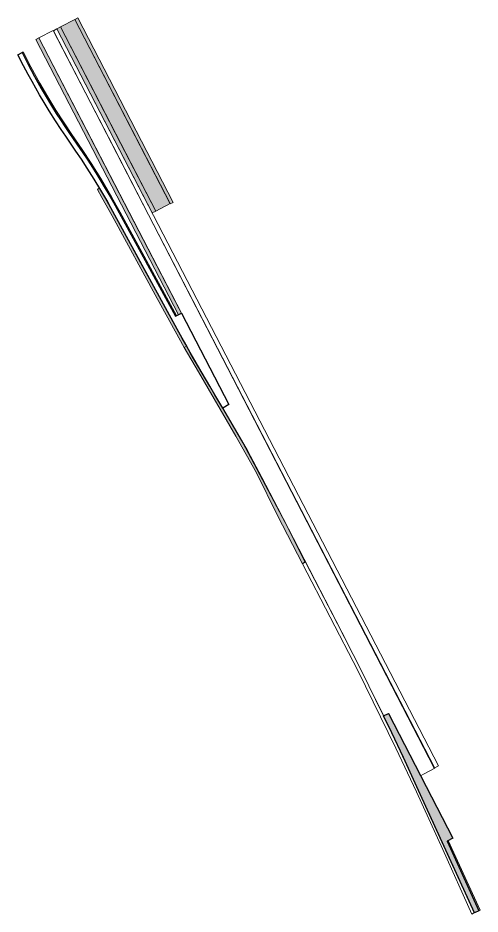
# Model space of a CAD drawing. Extents: x 2356431 to 2371438, y 6972864 to 6982525.
# Drawn here: x 2356844 to 2356905.8, y 6974185.3 to 6974305 of the extents above; entities that cross this region are included whole.
import ezdxf

# ---------------------------------------------------------------- set-up
doc = ezdxf.new("R2010")
doc.units = 0
doc.header["$LTSCALE"] = 5.6
doc.layers.add('10', color=7, linetype='Continuous', lineweight=13)
doc.layers.add('11', color=7, linetype='Continuous', lineweight=13)

msp = doc.modelspace()

# ---------------------------------------------------------------- hatches: boundary and pattern name
at = {"layer": '10'}
for points in [[(2356857.771, 6974288.282), (2356849.723, 6974303.835), (2356851.643, 6974304.824), (2356864.394, 6974280.199), (2356862.476, 6974279.206)], [(2356864.402, 6974280.175), (2356851.638, 6974304.808), (2356852.038, 6974305.014), (2356864.815, 6974280.355)], [(2356861.997, 6974278.964), (2356862.467, 6974279.205), (2356849.716, 6974303.826), (2356849.258, 6974303.541)], [(2356865.497, 6974265.351), (2356846.446, 6974302.14), (2356846.846, 6974302.346), (2356865.897, 6974265.557)], [(2356865.111, 6974265.16), (2356856.993, 6974279.994), (2356855.005, 6974283.482), (2356852.605, 6974287.199), (2356851.383, 6974288.941), (2356849.172, 6974292.291), (2356848.246, 6974293.806), (2356846.443, 6974296.904), (2356845.415, 6974298.845), (2356844.594, 6974300.379), (2356844.754, 6974300.462), (2356845.779, 6974298.488), (2356846.973, 6974296.288), (2356848.027, 6974294.459), (2356849.126, 6974292.67), (2356851.225, 6974289.444), (2356852.641, 6974287.455), (2356853.841, 6974285.627), (2356855.139, 6974283.578), (2356856.615, 6974281.021), (2356857.709, 6974279.049), (2356865.256, 6974265.268)], [(2356866.25, 6974260.972), (2356862.668, 6974267.539), (2356856.645, 6974278.579), (2356855.278, 6974281.037), (2356854.683, 6974282.074), (2356854.951, 6974282.297), (2356857.903, 6974276.956), (2356860.69, 6974271.812), (2356866.577, 6974261.14)], [(2356882.11, 6974232.094), (2356878.736, 6974238.554), (2356875.95, 6974244.232), (2356873.172, 6974249.153), (2356868.174, 6974257.717), (2356866.25, 6974260.972), (2356866.577, 6974261.14), (2356870.465, 6974254.49), (2356870.936, 6974253.677), (2356874.123, 6974248.226), (2356880.154, 6974236.843), (2356882.411, 6974232.321)], [(2356905.686, 6974185.725), (2356901.421, 6974194.991), (2356901.568, 6974195.095), (2356905.841, 6974185.806)]]:
    msp.add_hatch(color=256, dxfattribs=at).paths.add_polyline_path(points)
at = {"layer": '11'}
msp.add_hatch(color=256, dxfattribs=at).paths.add_polyline_path([(2356905.113, 6974185.435), (2356897.381, 6974202.298), (2356895.584, 6974206.194), (2356894.052, 6974209.482), (2356892.93, 6974211.754), (2356893.585, 6974212.089), (2356902.214, 6974195.425), (2356901.419, 6974195.003), (2356905.671, 6974185.731)])

# ---------------------------------------------------------------- linework, layer by layer
at = {"layer": '10'}
for points in [[(2356857.771, 6974288.282), (2356849.723, 6974303.835), (2356851.643, 6974304.824), (2356864.394, 6974280.199), (2356862.476, 6974279.206)], [(2356864.402, 6974280.175), (2356851.638, 6974304.808), (2356852.038, 6974305.014), (2356864.815, 6974280.355)], [(2356859.599, 6974277.717), (2356846.844, 6974302.349), (2356848.764, 6974303.339), (2356856.795, 6974287.884), (2356861.517, 6974278.71), (2356899.799, 6974204.784), (2356898.355, 6974204.015), (2356897.86, 6974203.76), (2356893.584, 6974212.088), (2356892.93, 6974211.753), (2356892.794, 6974212.033), (2356890.037, 6974217.689), (2356886.556, 6974224.487), (2356878.778, 6974239.506), (2356876.657, 6974243.602), (2356874.72, 6974247.226), (2356873.424, 6974249.466), (2356871.444, 6974252.856), (2356872.219, 6974253.347)], [(2356899.718, 6974204.793), (2356900.272, 6974205.077), (2356849.258, 6974303.541), (2356848.784, 6974303.298)], [(2356861.997, 6974278.964), (2356862.467, 6974279.205), (2356849.716, 6974303.826), (2356849.258, 6974303.541)], [(2356865.497, 6974265.351), (2356846.446, 6974302.14), (2356846.846, 6974302.346), (2356865.897, 6974265.557)], [(2356865.111, 6974265.16), (2356856.993, 6974279.994), (2356855.005, 6974283.482), (2356852.605, 6974287.199), (2356851.383, 6974288.941), (2356849.172, 6974292.291), (2356848.246, 6974293.806), (2356846.443, 6974296.904), (2356845.415, 6974298.845), (2356844.594, 6974300.379), (2356844.754, 6974300.462), (2356845.779, 6974298.488), (2356846.973, 6974296.288), (2356848.027, 6974294.459), (2356849.126, 6974292.67), (2356851.225, 6974289.444), (2356852.641, 6974287.455), (2356853.841, 6974285.627), (2356855.139, 6974283.578), (2356856.615, 6974281.021), (2356857.709, 6974279.049), (2356865.256, 6974265.268)], [(2356866.25, 6974260.972), (2356862.668, 6974267.539), (2356856.645, 6974278.579), (2356855.278, 6974281.037), (2356854.683, 6974282.074), (2356854.951, 6974282.297), (2356857.903, 6974276.956), (2356860.69, 6974271.812), (2356866.577, 6974261.14)], [(2356882.11, 6974232.094), (2356878.736, 6974238.554), (2356875.95, 6974244.232), (2356873.172, 6974249.153), (2356868.174, 6974257.717), (2356866.25, 6974260.972), (2356866.577, 6974261.14), (2356870.465, 6974254.49), (2356870.936, 6974253.677), (2356874.123, 6974248.226), (2356880.154, 6974236.843), (2356882.411, 6974232.321)], [(2356904.758, 6974185.279), (2356900.841, 6974193.91), (2356897.318, 6974201.614), (2356894.565, 6974207.451), (2356889.49, 6974217.814), (2356882.11, 6974232.094), (2356882.482, 6974232.311), (2356887.96, 6974221.739), (2356892.692, 6974212.307), (2356899.137, 6974198.543), (2356905.084, 6974185.484)], [(2356905.686, 6974185.725), (2356901.421, 6974194.991), (2356901.568, 6974195.095), (2356905.841, 6974185.806)]]:
    msp.add_lwpolyline(points, close=True, dxfattribs=at)
at = {"layer": '11', "lineweight": 25}
for points in [[(2356844.034, 6974300.091), (2356844.594, 6974300.379), (2356845.359, 6974298.894), (2356846.259, 6974297.206), (2356847.15, 6974295.6), (2356847.8, 6974294.488), (2356848.547, 6974293.259), (2356849.164, 6974292.266), (2356849.721, 6974291.402), (2356850.401, 6974290.371), (2356850.946, 6974289.567), (2356852.321, 6974287.572), (2356853.283, 6974286.147), (2356854.128, 6974284.849), (2356854.864, 6974283.666), (2356855.722, 6974282.233), (2356856.402, 6974281.051), (2356857.02, 6974279.935), (2356865.097, 6974265.144), (2356865.897, 6974265.557), (2356872.22, 6974253.347), (2356871.444, 6974252.857), (2356870.383, 6974254.665), (2356869.716, 6974255.808), (2356867.22, 6974260.062), (2356866.471, 6974261.366), (2356865.979, 6974262.239), (2356865.319, 6974263.422), (2356856.467, 6974279.633), (2356855.912, 6974280.65), (2356855.142, 6974281.979), (2356854.244, 6974283.476), (2356853.307, 6974284.954), (2356852.53, 6974286.146), (2356851.802, 6974287.214), (2356850.427, 6974289.21), (2356849.829, 6974290.103), (2356849.073, 6974291.242), (2356848.201, 6974292.618), (2356847.532, 6974293.711), (2356846.914, 6974294.759), (2356846.427, 6974295.609), (2356845.921, 6974296.51), (2356845.41, 6974297.459), (2356844.799, 6974298.606)], [(2356905.113, 6974185.435), (2356897.381, 6974202.298), (2356895.584, 6974206.194), (2356894.052, 6974209.482), (2356892.93, 6974211.754), (2356893.585, 6974212.089), (2356902.214, 6974195.425), (2356901.419, 6974195.003), (2356905.671, 6974185.731)]]:
    msp.add_lwpolyline(points, close=True, dxfattribs=at)

doc.saveas('drawing.dxf')
